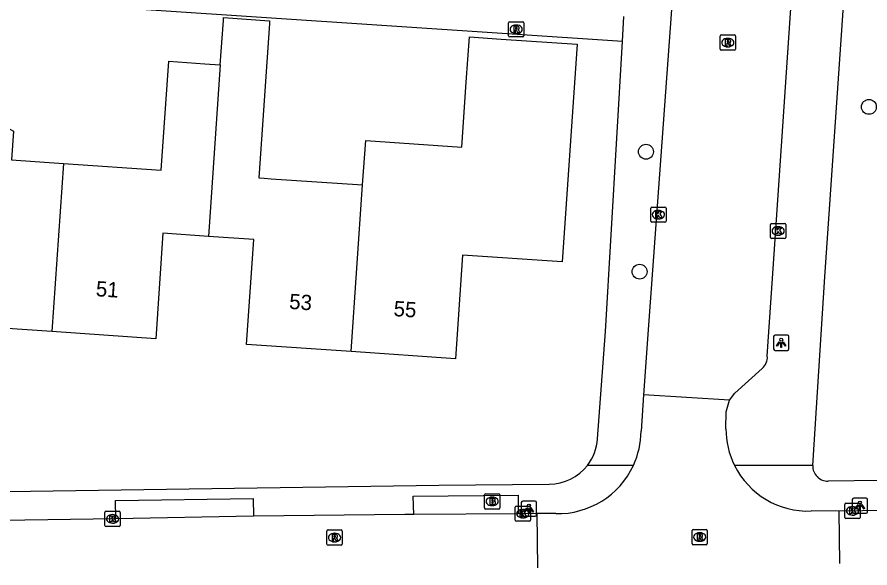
# Model space of a CAD drawing. Extents: x 161848 to 162726, y 385382 to 386521.
# Drawn here: x 162389.2 to 162445.2, y 385388.6 to 385424.8 of the extents above; entities that cross this region are included whole.
import ezdxf

# ---------------------------------------------------------------- set-up
doc = ezdxf.new("R2010")
doc.units = 0
for name, color, linetype in [('IMGEO_Boom', 7, 'Continuous'), ('IMGEO_Brandkraan', 7, 'Continuous'), ('IMGEO_Kolk', 7, 'Continuous'), ('IMGEO_Lichtpunt', 7, 'Continuous'), ('IMGEO_Pand', 7, 'Continuous'), ('IMGEO_Pand_nummerreeks', 7, 'Continuous'), ('IMGEO_Rijbaan_lokaal_gesloten', 7, 'Continuous'), ('IMGEO_Rijbaan_lokaal_open', 7, 'Continuous'), ('IMGEO_Rioolput', 7, 'Continuous'), ('IMGEO_Voetpad_open', 7, 'Continuous')]:
    doc.layers.add(name, color=color, linetype=linetype)

msp = doc.modelspace()

# ---------------------------------------------------------------- linework, layer by layer
at = {"layer": 'IMGEO_Boom'}
for centre in [(162445.138, 385418.921), (162430.504, 385415.973), (162430.086, 385408.095)]:
    msp.add_circle(centre, 0.489, dxfattribs=at)
at = {"layer": 'IMGEO_Brandkraan'}
for p, q in [((162419.909, 385392.576), (162419.909, 385393.428)), ((162419.984, 385393.502), (162420.836, 385393.502)), ((162420.91, 385393.428), (162420.91, 385392.576)), ((162420.397, 385393.282), (162420.422, 385393.282)), ((162420.836, 385392.502), (162419.984, 385392.502)), ((162420.42, 385392.722), (162420.395, 385392.722))]:
    msp.add_line(p, q, dxfattribs=at)
for points in [[(162419.909, 385392.576), (162419.909, 385393.428)], [(162419.984, 385393.502), (162420.836, 385393.502)], [(162420.91, 385393.428), (162420.91, 385392.576)], [(162420.257, 385393.202), (162420.257, 385392.802), (162420.47, 385392.802)], [(162420.488, 385393.202), (162420.257, 385393.202)], [(162420.436, 385393.121), (162420.382, 385393.121), (162420.382, 385393.045)], [(162420.382, 385393.045), (162420.435, 385393.045)], [(162420.444, 385392.969), (162420.382, 385392.969), (162420.382, 385392.888)], [(162420.382, 385392.888), (162420.444, 385392.888)], [(162420.836, 385392.502), (162419.984, 385392.502)]]:
    msp.add_lwpolyline(points, dxfattribs=at)
for centre, radius, start, end in [((162419.986, 385393.426), 0.0765, 91.552, 178.448), ((162419.986, 385393.426), 0.0765, 91.552, 178.448), ((162420.834, 385393.426), 0.0765, 1.552, 88.448), ((162420.834, 385393.426), 0.0765, 1.552, 88.448), ((162420.437, 385393.083), 0.0379, 267.8285, 90.9355), ((162420.445, 385392.928), 0.0404, 269.8759, 90.5077), ((162420.476, 385393.053), 0.251, 268.6676, 293.5347), ((162420.492, 385393.057), 0.145, 59.4692, 91.5367), ((162420.517, 385393.104), 0.0922, 285.5137, 58.1501), ((162420.522, 385392.912), 0.105, 301.3115, 78.989), ((162419.986, 385392.578), 0.0765, 181.552, 268.448), ((162419.986, 385392.578), 0.0765, 181.552, 268.448), ((162420.834, 385392.578), 0.0765, 271.552, 358.448), ((162420.834, 385392.578), 0.0765, 271.552, 358.448)]:
    msp.add_arc(centre, radius, start, end, dxfattribs=at)
for centre, major_axis, ratio, start_param, end_param in [((162420.396, 385393.002), (-0.387, 0.002), 0.722429, 4.712389, 7.853982), ((162420.421, 385393.002), (-0.39, 0.002), 0.717154, 1.570796, 4.712389)]:
    msp.add_ellipse(centre, major_axis=major_axis, ratio=ratio, start_param=start_param, end_param=end_param, dxfattribs=at)
at = {"layer": 'IMGEO_Kolk'}
for p, q in [((162430.897, 385412.338), (162431.749, 385412.338)), ((162430.822, 385411.412), (162430.822, 385412.264)), ((162431.31, 385412.118), (162431.335, 385412.118)), ((162431.823, 385412.264), (162431.823, 385411.412)), ((162431.749, 385411.338), (162430.897, 385411.338)), ((162431.333, 385411.558), (162431.308, 385411.558)), ((162438.755, 385411.27), (162439.607, 385411.27)), ((162438.68, 385410.344), (162438.68, 385411.196)), ((162439.168, 385411.05), (162439.193, 385411.05)), ((162439.681, 385411.196), (162439.681, 385410.344)), ((162439.607, 385410.27), (162438.755, 385410.27)), ((162439.191, 385410.49), (162439.166, 385410.49)), ((162443.558, 385391.953), (162443.558, 385392.805)), ((162443.633, 385392.879), (162444.485, 385392.879)), ((162444.559, 385392.805), (162444.559, 385391.953)), ((162394.991, 385391.427), (162394.991, 385392.279)), ((162395.066, 385392.353), (162395.918, 385392.353)), ((162395.992, 385392.279), (162395.992, 385391.427)), ((162421.923, 385391.771), (162421.923, 385392.623)), ((162421.998, 385392.697), (162422.85, 385392.697)), ((162422.411, 385392.477), (162422.436, 385392.477)), ((162422.924, 385392.623), (162422.924, 385391.771)), ((162444.046, 385392.659), (162444.071, 385392.659)), ((162395.479, 385392.133), (162395.504, 385392.133)), ((162422.85, 385391.697), (162421.998, 385391.697)), ((162422.434, 385391.917), (162422.409, 385391.917)), ((162444.485, 385391.879), (162443.633, 385391.879)), ((162444.069, 385392.099), (162444.044, 385392.099)), ((162395.918, 385391.353), (162395.066, 385391.353)), ((162395.502, 385391.573), (162395.477, 385391.573))]:
    msp.add_line(p, q, dxfattribs=at)
for points in [[(162430.897, 385412.338), (162431.749, 385412.338)], [(162430.822, 385411.412), (162430.822, 385412.264)], [(162431.143, 385412.038), (162431.266, 385412.038), (162431.266, 385411.887), (162431.396, 385412.038), (162431.56, 385412.038), (162431.414, 385411.887), (162431.567, 385411.638), (162431.415, 385411.638), (162431.33, 385411.802), (162431.266, 385411.735), (162431.266, 385411.638), (162431.143, 385411.638), (162431.143, 385412.038)], [(162431.823, 385412.264), (162431.823, 385411.412)], [(162431.749, 385411.338), (162430.897, 385411.338)], [(162438.755, 385411.27), (162439.607, 385411.27)], [(162438.68, 385410.344), (162438.68, 385411.196)], [(162439.001, 385410.97), (162439.124, 385410.97), (162439.124, 385410.819), (162439.254, 385410.97), (162439.418, 385410.97), (162439.272, 385410.819), (162439.425, 385410.57), (162439.273, 385410.57), (162439.188, 385410.734), (162439.124, 385410.667), (162439.124, 385410.57), (162439.001, 385410.57), (162439.001, 385410.97)], [(162439.681, 385411.196), (162439.681, 385410.344)], [(162439.607, 385410.27), (162438.755, 385410.27)], [(162443.558, 385391.953), (162443.558, 385392.805)], [(162443.633, 385392.879), (162444.485, 385392.879)], [(162444.559, 385392.805), (162444.559, 385391.953)], [(162394.991, 385391.427), (162394.991, 385392.279)], [(162395.066, 385392.353), (162395.918, 385392.353)], [(162395.992, 385392.279), (162395.992, 385391.427)], [(162421.923, 385391.771), (162421.923, 385392.623)], [(162421.998, 385392.697), (162422.85, 385392.697)], [(162422.244, 385392.397), (162422.367, 385392.397), (162422.367, 385392.246), (162422.497, 385392.397), (162422.661, 385392.397), (162422.515, 385392.246), (162422.668, 385391.997), (162422.516, 385391.997), (162422.431, 385392.161), (162422.367, 385392.094), (162422.367, 385391.997), (162422.244, 385391.997), (162422.244, 385392.397)], [(162422.924, 385392.623), (162422.924, 385391.771)], [(162443.879, 385392.579), (162444.002, 385392.579), (162444.002, 385392.428), (162444.132, 385392.579), (162444.296, 385392.579), (162444.15, 385392.428), (162444.303, 385392.179), (162444.151, 385392.179), (162444.066, 385392.343), (162444.002, 385392.276), (162444.002, 385392.179), (162443.879, 385392.179), (162443.879, 385392.579)], [(162395.312, 385392.053), (162395.435, 385392.053), (162395.435, 385391.902), (162395.565, 385392.053), (162395.729, 385392.053), (162395.583, 385391.902), (162395.736, 385391.653), (162395.584, 385391.653), (162395.499, 385391.817), (162395.435, 385391.75), (162395.435, 385391.653), (162395.312, 385391.653), (162395.312, 385392.053)], [(162422.85, 385391.697), (162421.998, 385391.697)], [(162444.485, 385391.879), (162443.633, 385391.879)], [(162395.918, 385391.353), (162395.066, 385391.353)]]:
    msp.add_lwpolyline(points, dxfattribs=at)
for centre, start, end in [((162430.899, 385412.262), 91.552, 178.448), ((162430.899, 385412.262), 91.552, 178.448), ((162431.747, 385412.262), 1.552, 88.448), ((162431.747, 385412.262), 1.552, 88.448), ((162430.899, 385411.414), 181.552, 268.448), ((162430.899, 385411.414), 181.552, 268.448), ((162431.747, 385411.414), 271.552, 358.448), ((162431.747, 385411.414), 271.552, 358.448), ((162438.757, 385411.194), 91.552, 178.448), ((162438.757, 385411.194), 91.552, 178.448), ((162439.605, 385411.194), 1.552, 88.448), ((162439.605, 385411.194), 1.552, 88.448), ((162438.757, 385410.346), 181.552, 268.448), ((162438.757, 385410.346), 181.552, 268.448), ((162439.605, 385410.346), 271.552, 358.448), ((162439.605, 385410.346), 271.552, 358.448), ((162443.635, 385392.803), 91.552, 178.448), ((162443.635, 385392.803), 91.552, 178.448), ((162444.483, 385392.803), 1.552, 88.448), ((162444.483, 385392.803), 1.552, 88.448), ((162395.068, 385392.277), 91.552, 178.448), ((162395.068, 385392.277), 91.552, 178.448), ((162395.916, 385392.277), 1.552, 88.448), ((162395.916, 385392.277), 1.552, 88.448), ((162422, 385392.621), 91.552, 178.448), ((162422, 385392.621), 91.552, 178.448), ((162422.848, 385392.621), 1.552, 88.448), ((162422.848, 385392.621), 1.552, 88.448), ((162422, 385391.773), 181.552, 268.448), ((162422, 385391.773), 181.552, 268.448), ((162422.848, 385391.773), 271.552, 358.448), ((162422.848, 385391.773), 271.552, 358.448), ((162443.635, 385391.955), 181.552, 268.448), ((162443.635, 385391.955), 181.552, 268.448), ((162444.483, 385391.955), 271.552, 358.448), ((162444.483, 385391.955), 271.552, 358.448), ((162395.068, 385391.429), 181.552, 268.448), ((162395.068, 385391.429), 181.552, 268.448), ((162395.916, 385391.429), 271.552, 358.448), ((162395.916, 385391.429), 271.552, 358.448)]:
    msp.add_arc(centre, 0.0765, start, end, dxfattribs=at)
for centre, major_axis, ratio, start_param, end_param in [((162431.309, 385411.838), (-0.387, 0.002), 0.722429, 4.712389, 7.853982), ((162431.334, 385411.838), (-0.39, 0.002), 0.717154, 1.570796, 4.712389), ((162439.167, 385410.77), (-0.387, 0.002), 0.722429, 4.712389, 7.853982), ((162439.192, 385410.77), (-0.39, 0.002), 0.717154, 1.570796, 4.712389), ((162422.41, 385392.197), (-0.387, 0.002), 0.722429, 4.712389, 7.853982), ((162422.435, 385392.197), (-0.39, 0.002), 0.717154, 1.570796, 4.712389), ((162444.045, 385392.379), (-0.387, 0.002), 0.722429, 4.712389, 7.853982), ((162444.07, 385392.379), (-0.39, 0.002), 0.717154, 1.570796, 4.712389), ((162395.478, 385391.853), (-0.387, 0.002), 0.722429, 4.712389, 7.853982), ((162395.503, 385391.853), (-0.39, 0.002), 0.717154, 1.570796, 4.712389)]:
    msp.add_ellipse(centre, major_axis=major_axis, ratio=ratio, start_param=start_param, end_param=end_param, dxfattribs=at)
at = {"layer": 'IMGEO_Lichtpunt'}
for p, q in [((162438.883, 385403.826), (162438.883, 385403.019)), ((162438.883, 385403.826), (162438.883, 385403.019)), ((162439.785, 385403.921), (162438.977, 385403.921)), ((162439.785, 385403.921), (162438.977, 385403.921)), ((162439.879, 385403.019), (162439.879, 385403.826)), ((162439.879, 385403.019), (162439.879, 385403.826)), ((162438.977, 385402.925), (162439.785, 385402.925)), ((162438.977, 385402.925), (162439.785, 385402.925)), ((162422.321, 385392.925), (162422.321, 385392.118)), ((162422.321, 385392.925), (162422.321, 385392.118)), ((162423.223, 385393.02), (162422.415, 385393.02)), ((162423.223, 385393.02), (162422.415, 385393.02)), ((162423.317, 385392.118), (162423.317, 385392.925)), ((162423.317, 385392.118), (162423.317, 385392.925)), ((162444.05, 385393.129), (162444.05, 385392.322)), ((162444.05, 385393.129), (162444.05, 385392.322)), ((162444.952, 385393.224), (162444.144, 385393.224)), ((162444.952, 385393.224), (162444.144, 385393.224)), ((162445.046, 385392.322), (162445.046, 385393.129)), ((162445.046, 385392.322), (162445.046, 385393.129)), ((162444.144, 385392.228), (162444.952, 385392.228)), ((162444.144, 385392.228), (162444.952, 385392.228)), ((162422.415, 385392.024), (162423.223, 385392.024)), ((162422.415, 385392.024), (162423.223, 385392.024))]:
    msp.add_line(p, q, dxfattribs=at)
for points in [[(162439.257, 385403.49), (162439.296, 385403.462), (162439.108, 385403.2), (162439.07, 385403.227), (162439.257, 385403.49)], [(162439.359, 385403.442), (162439.406, 385403.442), (162439.406, 385403.12), (162439.359, 385403.12), (162439.359, 385403.442)], [(162439.469, 385403.462), (162439.507, 385403.489), (162439.694, 385403.227), (162439.655, 385403.199), (162439.469, 385403.462)], [(162444.424, 385392.793), (162444.463, 385392.765), (162444.275, 385392.503), (162444.237, 385392.53), (162444.424, 385392.793)], [(162444.526, 385392.745), (162444.573, 385392.745), (162444.573, 385392.423), (162444.526, 385392.423), (162444.526, 385392.745)], [(162444.636, 385392.765), (162444.674, 385392.792), (162444.861, 385392.53), (162444.822, 385392.502), (162444.636, 385392.765)], [(162422.695, 385392.589), (162422.734, 385392.561), (162422.546, 385392.299), (162422.508, 385392.326), (162422.695, 385392.589)], [(162422.797, 385392.541), (162422.844, 385392.541), (162422.844, 385392.219), (162422.797, 385392.219), (162422.797, 385392.541)], [(162422.907, 385392.561), (162422.945, 385392.588), (162423.132, 385392.326), (162423.093, 385392.298), (162422.907, 385392.561)]]:
    msp.add_lwpolyline(points, dxfattribs=at)
for centre in [(162439.382, 385403.624), (162422.82, 385392.723), (162444.549, 385392.927)]:
    msp.add_circle(centre, 0.0994, dxfattribs=at)
for centre, start, end in [((162438.977, 385403.826), 90, 180), ((162438.977, 385403.826), 90, 180), ((162439.785, 385403.826), 0, 90), ((162439.785, 385403.826), 0, 90), ((162438.977, 385403.019), 180, 270), ((162438.977, 385403.019), 180, 270), ((162439.785, 385403.019), 270, 0), ((162439.785, 385403.019), 270, 360), ((162422.415, 385392.925), 90, 180), ((162422.415, 385392.925), 90, 180), ((162423.223, 385392.925), 0, 90), ((162423.223, 385392.925), 0, 90), ((162444.144, 385393.129), 90, 180), ((162444.144, 385393.129), 90, 180), ((162444.952, 385393.129), 0, 90), ((162444.952, 385393.129), 0, 90), ((162444.144, 385392.322), 180, 270), ((162444.144, 385392.322), 180, 270), ((162444.952, 385392.322), 270, 0), ((162444.952, 385392.322), 270, 360), ((162422.415, 385392.118), 180, 270), ((162422.415, 385392.118), 180, 270), ((162423.223, 385392.118), 270, 0), ((162423.223, 385392.118), 270, 360)]:
    msp.add_arc(centre, 0.0946, start, end, dxfattribs=at)
at = {"layer": 'IMGEO_Pand'}
for points in [[(162402.564, 385421.688), (162402.767, 385424.601), (162402.78, 385424.787), (162405.795, 385424.58), (162405.782, 385424.394), (162405.087, 385414.26), (162405.447, 385414.235), (162405.896, 385414.204), (162411.904, 385413.792)], [(162411.904, 385413.792), (162412.106, 385416.704), (162418.419, 385416.266), (162418.712, 385420.541), (162418.916, 385423.516), (162420.999, 385423.377), (162425.987, 385423.044), (162425.015, 385408.738), (162418.466, 385409.188), (162417.998, 385402.376), (162411.145, 385402.847)], [(162386.237, 385422.778), (162386.22, 385422.536), (162385.927, 385418.272), (162387.412, 385418.17), (162388.984, 385417.317), (162388.854, 385415.432), (162392.263, 385415.198)], [(162392.263, 385415.198), (162398.691, 385414.756), (162399.183, 385421.92), (162401.557, 385421.757), (162402.564, 385421.688)], [(162402.564, 385421.688), (162401.78, 385410.416)], [(162392.263, 385415.198), (162391.498, 385404.159)], [(162411.145, 385402.847), (162411.904, 385413.792)], [(162391.498, 385404.159), (162384.67, 385404.628), (162385.143, 385411.524), (162382.168, 385411.729)], [(162401.78, 385410.416), (162398.801, 385410.621), (162398.325, 385403.69), (162391.498, 385404.159)], [(162411.145, 385402.847), (162404.288, 385403.319), (162404.762, 385410.211), (162401.78, 385410.416)]]:
    msp.add_lwpolyline(points, dxfattribs=at)
at = {"layer": 'IMGEO_Rijbaan_lokaal_gesloten'}
for points in [[(162438.47, 385402.537), (162438.88, 385408.614), (162441.752, 385450.9), (162441.931, 385453.431)], [(162432.18, 385425.321), (162430.698, 385404.895), (162430.353, 385400.004)], [(162435.988, 385399.644), (162436.331, 385400.107), (162438.143, 385401.743)]]:
    msp.add_lwpolyline(points, dxfattribs=at)
msp.add_arc((162437.52, 385402.464), 0.953, 310.8299, 4.4025, dxfattribs=at)
at = {"layer": 'IMGEO_Rijbaan_lokaal_open'}
for points in [[(162430.353, 385400.004), (162430.187, 385397.612)], [(162435.988, 385399.644), (162430.353, 385400.004)], [(162435.756, 385397.779), (162435.771, 385398.89), (162435.988, 385399.644)], [(162422.114, 385392.193), (162415.263, 385392.152)], [(162423.345, 385392.207), (162422.114, 385392.193)], [(162424.58, 385392.199), (162423.345, 385392.207)], [(162423.345, 385392.207), (162423.379, 385388.63)], [(162443.177, 385392.367), (162441.36, 385392.372)], [(162463.051, 385392.639), (162443.177, 385392.367)], [(162443.225, 385388.912), (162443.177, 385392.367)], [(162395.708, 385391.856), (162385.244, 385391.714)], [(162404.752, 385392.031), (162395.708, 385391.856)], [(162415.263, 385392.152), (162414.667, 385392.145), (162404.752, 385392.031)]]:
    msp.add_lwpolyline(points, dxfattribs=at)
for centre, radius, start, end in [((162424.735, 385397.668), 5.452, 335.0887, 359.4155), ((162441.14, 385397.76), 5.384, 179.7967, 206.3902), ((162424.714, 385397.67), 5.472, 268.5993, 335.1607), ((162441.15, 385397.762), 5.394, 206.3575, 272.2309)]:
    msp.add_arc(centre, radius, start, end, dxfattribs=at)
at = {"layer": 'IMGEO_Rioolput'}
for p, q in [((162421.487, 385423.59), (162421.487, 385424.442)), ((162421.562, 385424.516), (162422.414, 385424.516)), ((162421.975, 385424.296), (162422, 385424.296)), ((162422.488, 385424.442), (162422.488, 385423.59)), ((162421.998, 385423.736), (162421.973, 385423.736)), ((162435.376, 385422.718), (162435.376, 385423.57)), ((162435.451, 385423.644), (162436.303, 385423.644)), ((162436.377, 385423.57), (162436.377, 385422.718)), ((162422.414, 385423.516), (162421.562, 385423.516)), ((162435.864, 385423.424), (162435.889, 385423.424)), ((162436.303, 385422.644), (162435.451, 385422.644)), ((162435.887, 385422.864), (162435.862, 385422.864)), ((162409.638, 385391.126), (162410.49, 385391.126)), ((162433.53, 385390.234), (162433.53, 385391.086)), ((162433.605, 385391.16), (162434.457, 385391.16)), ((162434.531, 385391.086), (162434.531, 385390.234)), ((162409.563, 385390.2), (162409.563, 385391.052)), ((162410.051, 385390.906), (162410.076, 385390.906)), ((162410.564, 385391.052), (162410.564, 385390.2)), ((162434.018, 385390.94), (162434.043, 385390.94)), ((162410.49, 385390.126), (162409.638, 385390.126)), ((162410.074, 385390.346), (162410.049, 385390.346)), ((162434.457, 385390.16), (162433.605, 385390.16)), ((162434.041, 385390.38), (162434.016, 385390.38))]:
    msp.add_line(p, q, dxfattribs=at)
for points in [[(162421.487, 385423.59), (162421.487, 385424.442)], [(162421.562, 385424.516), (162422.414, 385424.516)], [(162422.076, 385424.214), (162421.824, 385424.216), (162421.824, 385423.816)], [(162422.002, 385424.135), (162421.948, 385424.135), (162421.948, 385424.054)], [(162422.488, 385424.442), (162422.488, 385423.59)], [(162421.824, 385423.816), (162421.948, 385423.816), (162421.948, 385423.978), (162421.959, 385423.978)], [(162421.948, 385424.054), (162422, 385424.054)], [(162422.006, 385423.949), (162422.077, 385423.816), (162422.217, 385423.816), (162422.152, 385423.942)], [(162435.376, 385422.718), (162435.376, 385423.57)], [(162435.451, 385423.644), (162436.303, 385423.644)], [(162436.377, 385423.57), (162436.377, 385422.718)], [(162422.414, 385423.516), (162421.562, 385423.516)], [(162435.965, 385423.342), (162435.713, 385423.344), (162435.713, 385422.944)], [(162435.713, 385422.944), (162435.837, 385422.944), (162435.837, 385423.106), (162435.848, 385423.106)], [(162435.891, 385423.263), (162435.837, 385423.263), (162435.837, 385423.182)], [(162435.837, 385423.182), (162435.889, 385423.182)], [(162435.895, 385423.077), (162435.966, 385422.944), (162436.106, 385422.944), (162436.041, 385423.07)], [(162436.303, 385422.644), (162435.451, 385422.644)], [(162409.638, 385391.126), (162410.49, 385391.126)], [(162433.53, 385390.234), (162433.53, 385391.086)], [(162433.605, 385391.16), (162434.457, 385391.16)], [(162434.531, 385391.086), (162434.531, 385390.234)], [(162409.563, 385390.2), (162409.563, 385391.052)], [(162410.152, 385390.824), (162409.9, 385390.826), (162409.9, 385390.426)], [(162409.9, 385390.426), (162410.024, 385390.426), (162410.024, 385390.588), (162410.035, 385390.588)], [(162410.078, 385390.745), (162410.024, 385390.745), (162410.024, 385390.664)], [(162410.024, 385390.664), (162410.076, 385390.664)], [(162410.082, 385390.559), (162410.153, 385390.426), (162410.293, 385390.426), (162410.228, 385390.552)], [(162410.564, 385391.052), (162410.564, 385390.2)], [(162434.119, 385390.858), (162433.867, 385390.86), (162433.867, 385390.46)], [(162433.867, 385390.46), (162433.991, 385390.46), (162433.991, 385390.622), (162434.002, 385390.622)], [(162434.045, 385390.779), (162433.991, 385390.779), (162433.991, 385390.698)], [(162433.991, 385390.698), (162434.043, 385390.698)], [(162434.049, 385390.593), (162434.12, 385390.46), (162434.26, 385390.46), (162434.195, 385390.586)], [(162410.49, 385390.126), (162409.638, 385390.126)], [(162434.457, 385390.16), (162433.605, 385390.16)]]:
    msp.add_lwpolyline(points, dxfattribs=at)
for centre, radius, start, end in [((162421.564, 385424.44), 0.0765, 91.552, 178.448), ((162421.564, 385424.44), 0.0765, 91.552, 178.448), ((162422.008, 385424.039), 0.0964, 77.0061, 93.1865), ((162422.022, 385424.096), 0.0378, 276.6634, 79.6772), ((162422.075, 385424.104), 0.109, 350.3612, 89.416), ((162422.412, 385424.44), 0.0765, 1.552, 88.448), ((162422.412, 385424.44), 0.0765, 1.552, 88.448), ((162421.564, 385423.592), 0.0765, 181.552, 268.448), ((162421.564, 385423.592), 0.0765, 181.552, 268.448), ((162421.958, 385423.925), 0.0533, 26.0293, 88.6989), ((162421.984, 385424.243), 0.19, 274.7715, 282.9687), ((162422.073, 385424.104), 0.112, 277.5842, 350.9817), ((162422.057, 385423.889), 0.108, 29.5134, 73.7905), ((162422.412, 385423.592), 0.0765, 271.552, 358.448), ((162422.412, 385423.592), 0.0765, 271.552, 358.448), ((162435.453, 385423.568), 0.0765, 91.552, 178.448), ((162435.453, 385423.568), 0.0765, 91.552, 178.448), ((162436.301, 385423.568), 0.0765, 1.552, 88.448), ((162436.301, 385423.568), 0.0765, 1.552, 88.448), ((162435.847, 385423.053), 0.0533, 26.0293, 88.6989), ((162435.873, 385423.371), 0.19, 274.7715, 282.9687), ((162435.897, 385423.167), 0.0964, 77.0061, 93.1865), ((162435.911, 385423.224), 0.0378, 276.6634, 79.6772), ((162435.964, 385423.232), 0.109, 350.3612, 89.416), ((162435.962, 385423.232), 0.112, 277.5842, 350.9817), ((162435.946, 385423.017), 0.108, 29.5134, 73.7905), ((162435.453, 385422.72), 0.0765, 181.552, 268.448), ((162435.453, 385422.72), 0.0765, 181.552, 268.448), ((162436.301, 385422.72), 0.0765, 271.552, 358.448), ((162436.301, 385422.72), 0.0765, 271.552, 358.448), ((162409.64, 385391.05), 0.0765, 91.552, 178.448), ((162409.64, 385391.05), 0.0765, 91.552, 178.448), ((162410.488, 385391.05), 0.0765, 1.552, 88.448), ((162410.488, 385391.05), 0.0765, 1.552, 88.448), ((162433.607, 385391.084), 0.0765, 91.552, 178.448), ((162433.607, 385391.084), 0.0765, 91.552, 178.448), ((162434.455, 385391.084), 0.0765, 1.552, 88.448), ((162434.455, 385391.084), 0.0765, 1.552, 88.448), ((162410.034, 385390.535), 0.0533, 26.0293, 88.6989), ((162410.06, 385390.853), 0.19, 274.7715, 282.9687), ((162410.084, 385390.649), 0.0964, 77.0061, 93.1865), ((162410.098, 385390.706), 0.0378, 276.6634, 79.6772), ((162410.151, 385390.714), 0.109, 350.3612, 89.416), ((162410.149, 385390.714), 0.112, 277.5842, 350.9817), ((162410.133, 385390.499), 0.108, 29.5134, 73.7905), ((162434.001, 385390.569), 0.0533, 26.0293, 88.6989), ((162434.027, 385390.887), 0.19, 274.7715, 282.9687), ((162434.051, 385390.683), 0.0964, 77.0061, 93.1865), ((162434.065, 385390.74), 0.0378, 276.6634, 79.6772), ((162434.118, 385390.748), 0.109, 350.3612, 89.416), ((162434.116, 385390.748), 0.112, 277.5842, 350.9817), ((162434.1, 385390.533), 0.108, 29.5134, 73.7905), ((162409.64, 385390.202), 0.0765, 181.552, 268.448), ((162409.64, 385390.202), 0.0765, 181.552, 268.448), ((162410.488, 385390.202), 0.0765, 271.552, 358.448), ((162410.488, 385390.202), 0.0765, 271.552, 358.448), ((162433.607, 385390.236), 0.0765, 181.552, 268.448), ((162433.607, 385390.236), 0.0765, 181.552, 268.448), ((162434.455, 385390.236), 0.0765, 271.552, 358.448), ((162434.455, 385390.236), 0.0765, 271.552, 358.448)]:
    msp.add_arc(centre, radius, start, end, dxfattribs=at)
for centre, major_axis, ratio, start_param, end_param in [((162421.974, 385424.016), (-0.387, 0.002), 0.722429, 4.712389, 7.853982), ((162421.999, 385424.016), (-0.39, 0.002), 0.717154, 1.570796, 4.712389), ((162435.863, 385423.144), (-0.387, 0.002), 0.722429, 4.712389, 7.853982), ((162435.888, 385423.144), (-0.39, 0.002), 0.717154, 1.570796, 4.712389), ((162410.05, 385390.626), (-0.387, 0.002), 0.722429, 4.712389, 7.853982), ((162410.075, 385390.626), (-0.39, 0.002), 0.717154, 1.570796, 4.712389), ((162434.017, 385390.66), (-0.387, 0.002), 0.722429, 4.712389, 7.853982), ((162434.042, 385390.66), (-0.39, 0.002), 0.717154, 1.570796, 4.712389)]:
    msp.add_ellipse(centre, major_axis=major_axis, ratio=ratio, start_param=start_param, end_param=end_param, dxfattribs=at)
at = {"layer": 'IMGEO_Voetpad_open'}
for points in [[(162441.458, 385395.367), (162442.256, 385407.756), (162443.737, 385429.387), (162445.688, 385458.726)], [(162428.958, 385423.219), (162280.836, 385433.091)], [(162428.958, 385423.219), (162429.053, 385424.859)], [(162427.325, 385397.116), (162427.854, 385404.175), (162428.958, 385423.219)], [(162429.68, 385395.371), (162426.661, 385395.371)], [(162441.458, 385395.367), (162436.317, 385395.367)], [(162457.836, 385394.534), (162442.468, 385394.33)], [(162281.355, 385392.086), (162416.901, 385394.073), (162424.16, 385394.133)], [(162415.263, 385392.152), (162415.231, 385393.339), (162422.125, 385393.414), (162422.114, 385392.193)], [(162395.708, 385391.856), (162395.691, 385393.067), (162404.714, 385393.196), (162404.752, 385392.031)]]:
    msp.add_lwpolyline(points, dxfattribs=at)
for centre, radius, start, end in [((162424.13, 385397.333), 3.202, 322.2169, 356.1179), ((162424.135, 385397.328), 3.195, 270.4427, 322.2283), ((162442.447, 385395.32), 0.99, 177.2947, 271.1939)]:
    msp.add_arc(centre, radius, start, end, dxfattribs=at)

# ---------------------------------------------------------------- texts
at = {"layer": 'IMGEO_Pand_nummerreeks'}
for s, rotation, p in [('51', 356.0695, (162394.372, 385406.487)), ('53', 356.0638, (162407.063, 385405.653)), ('55', 356.0638, (162413.918, 385405.182))]:
    msp.add_text(s, height=1, rotation=rotation, dxfattribs=at).set_placement(p)

doc.saveas('drawing.dxf')
